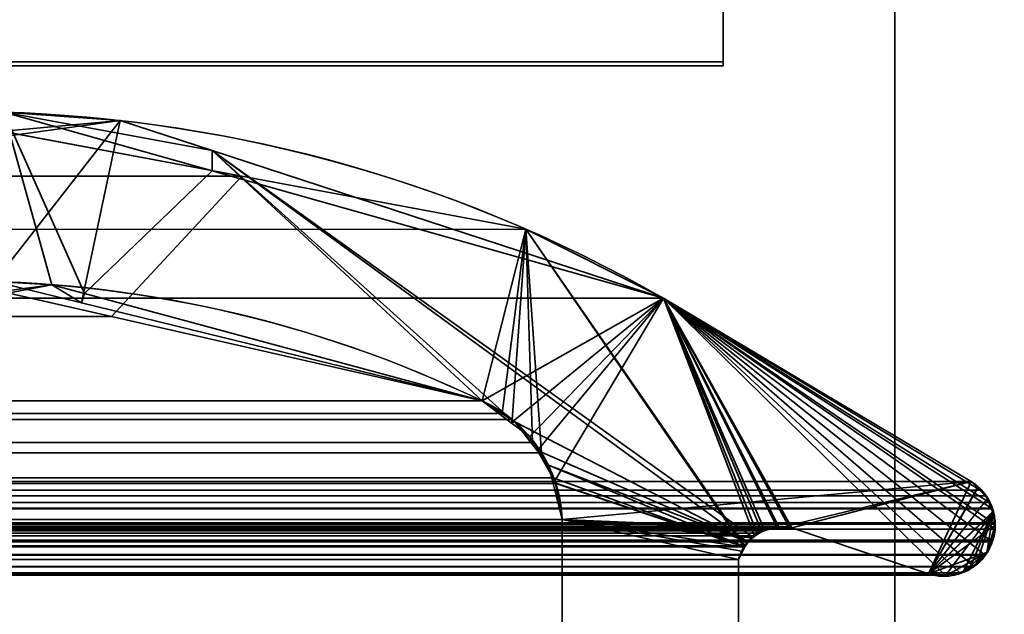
# Model space of a CAD drawing. Header units: millimetres. Extents: x -603 to 3703, y -115 to 249.
# Tile 1025 of 1056: x 1969.9 to 1975.64, y 11.31 to 14.78. Entities that reach past the tile are written whole.
import ezdxf

# ---------------------------------------------------------------- set-up
doc = ezdxf.new("R2010")
doc.units = ezdxf.units.MM
doc.layers.add('152', color=7, linetype='Continuous', true_color=0xffffff)

# ---------------------------------------------------------------- blocks, each defined once
blk = doc.blocks.new('UG_SURFACE_002')
at = {"layer": '152', "color": 252, "linetype": 'Continuous', "lineweight": 35}
for points in [[(2165, -13.4, 2212.25), (2165, 230.4, 2212.25), (835, 230.4, 2212.25), (835, -13.4, 2212.25)], [(985, -13.4, 2062.2499), (985, 230.4, 2062.2499), (2015.0001, 230.4, 2062.2499), (2015.0001, -13.4, 2062.2499)]]:
    blk.add_3dface(points, dxfattribs=at)
blk = doc.blocks.new('UG_SURFACE_114')
at = {"layer": '152', "color": 7, "linetype": 'Continuous', "lineweight": 35}
for points in [[(1028.8221, 13.7586, 2018.4281), (1971.195, 13.867, 2018.445), (1969.2187, 14.2362, 2016.4688)], [(1970.4359, 13.048, 2017.6859), (1969.5216, 13.2561, 2016.7716), (1969.2187, 14.2362, 2016.4688), (1971.195, 13.867, 2018.445)], [(1026.348, 13.1555, 2020.9019), (1972.85, 13.5578, 2020.1001), (1971.195, 13.867, 2018.445)], [(1971.195, 13.867, 2018.445), (1028.8221, 13.7586, 2018.4281), (1026.348, 13.1555, 2020.9019)], [(1971.195, 13.867, 2018.445), (1972.85, 13.5578, 2020.1001), (1972.595, 12.5565, 2019.845), (1970.4359, 13.048, 2017.6859)], [(1026.348, 13.1555, 2020.9019), (1973.652, 13.1555, 2020.9019), (1972.85, 13.5578, 2020.1001)], [(1972.7128, 12.484, 2019.9628), (1972.595, 12.5565, 2019.845), (1972.85, 13.5578, 2020.1001)], [(1972.85, 13.5578, 2020.1001), (1972.7702, 12.4486, 2020.0202), (1972.7128, 12.484, 2019.9628)], [(1972.8895, 12.3135, 2020.1395), (1972.7702, 12.4486, 2020.0202), (1972.85, 13.5578, 2020.1001)], [(1972.85, 13.5578, 2020.1001), (1972.942, 12.2541, 2020.1919), (1972.8895, 12.3135, 2020.1395)], [(1973.0098, 12.1077, 2020.2599), (1972.942, 12.2541, 2020.1919), (1972.85, 13.5578, 2020.1001), (1974.1204, 11.7061, 2021.3704)], [(1974.1828, 11.7701, 2021.4329), (1974.1271, 11.7128, 2021.3771), (1972.85, 13.5578, 2020.1001), (1973.652, 13.1555, 2020.9019)], [(1974.1271, 11.7128, 2021.3771), (1974.1204, 11.7061, 2021.3704), (1972.85, 13.5578, 2020.1001)], [(1969.5216, 13.2561, 2016.7716), (1970.4359, 13.048, 2017.6859), (1029.5644, 13.0447, 2017.6857)], [(1975.4446, 12.0875, 2022.6946), (1973.652, 13.1555, 2020.9019), (1026.348, 13.1555, 2020.9019), (1024.5554, 12.0875, 2022.6946)], [(1973.652, 13.1555, 2020.9019), (1975.5851, 11.8384, 2022.835), (1975.5844, 11.8085, 2022.8345)], [(1973.652, 13.1555, 2020.9019), (1975.4446, 12.0875, 2022.6946), (1975.498, 12.0365, 2022.748)], [(1975.5844, 11.8085, 2022.8345), (1975.572, 11.7445, 2022.8219), (1975.5677, 11.736, 2022.8179), (1973.652, 13.1555, 2020.9019)], [(1975.498, 12.0365, 2022.748), (1975.5329, 12.0032, 2022.7828), (1975.5521, 11.9652, 2022.8021), (1973.652, 13.1555, 2020.9019)], [(1973.652, 13.1555, 2020.9019), (1975.3782, 11.5548, 2022.6281), (1975.3457, 11.5407, 2022.5956), (1975.2913, 11.5435, 2022.5413)], [(1975.5677, 11.736, 2022.8179), (1975.5313, 11.662, 2022.7814), (1975.5275, 11.6582, 2022.7776), (1973.652, 13.1555, 2020.9019)], [(1975.5521, 11.9652, 2022.8021), (1975.569, 11.9316, 2022.819), (1975.5698, 11.9274, 2022.8198), (1973.652, 13.1555, 2020.9019)], [(1973.652, 13.1555, 2020.9019), (1975.461, 11.5914, 2022.711), (1975.4601, 11.5905, 2022.7101), (1975.3782, 11.5548, 2022.6281)], [(1975.5698, 11.9274, 2022.8198), (1975.5852, 11.846, 2022.8353), (1975.5851, 11.8384, 2022.835), (1973.652, 13.1555, 2020.9019)], [(1973.652, 13.1555, 2020.9019), (1974.1986, 11.7862, 2021.4486), (1974.1828, 11.7701, 2021.4329)], [(1973.652, 13.1555, 2020.9019), (1974.3996, 11.8171, 2021.6496), (1974.3855, 11.8187, 2021.6355)], [(1975.5275, 11.6582, 2022.7776), (1975.461, 11.5914, 2022.711), (1973.652, 13.1555, 2020.9019)], [(1973.652, 13.1555, 2020.9019), (1974.3232, 11.8261, 2021.5731), (1974.3134, 11.823, 2021.5635)], [(1975.2913, 11.5435, 2022.5413), (1975.1971, 11.5484, 2022.4471), (1974.3996, 11.8171, 2021.6496), (1973.652, 13.1555, 2020.9019)], [(1974.3855, 11.8187, 2021.6355), (1974.3232, 11.8261, 2021.5731), (1973.652, 13.1555, 2020.9019)], [(1974.3134, 11.823, 2021.5635), (1974.2395, 11.7993, 2021.4894), (1974.1986, 11.7862, 2021.4486), (1973.652, 13.1555, 2020.9019)], [(1972.595, 12.5565, 2019.845), (1027.405, 12.5565, 2019.845), (1029.5644, 13.0447, 2017.6857)], [(1029.5644, 13.0447, 2017.6857), (1970.4359, 13.048, 2017.6859), (1972.595, 12.5565, 2019.845)], [(1027.2902, 12.4749, 2019.9597), (1027.405, 12.5565, 2019.845), (1972.595, 12.5565, 2019.845)], [(1972.595, 12.5565, 2019.845), (1972.7128, 12.484, 2019.9628), (1027.2902, 12.4749, 2019.9597)], [(1027.1529, 12.3772, 2020.097), (1027.2902, 12.4749, 2019.9597), (1972.7128, 12.484, 2019.9628)], [(1972.7128, 12.484, 2019.9628), (1972.7702, 12.4486, 2020.0202), (1027.1529, 12.3772, 2020.097)], [(1972.7702, 12.4486, 2020.0202), (1027.1101, 12.316, 2020.1399), (1027.1529, 12.3772, 2020.097)], [(1972.7702, 12.4486, 2020.0202), (1972.8895, 12.3135, 2020.1395), (1027.1101, 12.316, 2020.1399)], [(1027.022, 12.19, 2020.2281), (1027.1101, 12.316, 2020.1399), (1972.8895, 12.3135, 2020.1395)], [(1972.8895, 12.3135, 2020.1395), (1972.942, 12.2541, 2020.1919), (1027.022, 12.19, 2020.2281)], [(1972.942, 12.2541, 2020.1919), (1026.9928, 12.1065, 2020.2572), (1027.022, 12.19, 2020.2281)], [(1972.942, 12.2541, 2020.1919), (1973.0098, 12.1077, 2020.2599), (1026.9928, 12.1065, 2020.2572)], [(1026.9547, 11.9977, 2020.2954), (1026.9928, 12.1065, 2020.2572), (1973.0098, 12.1077, 2020.2599)], [(1973.0098, 12.1077, 2020.2599), (1973.025, 12.0751, 2020.2749), (1026.9547, 11.9977, 2020.2954)], [(1974.1204, 11.7061, 2021.3704), (1973.025, 12.0751, 2020.2749), (1973.0098, 12.1077, 2020.2599)], [(1024.5554, 12.0875, 2022.6946), (1024.5012, 12.0383, 2022.7487), (1975.498, 12.0365, 2022.748)], [(1975.498, 12.0365, 2022.748), (1975.4446, 12.0875, 2022.6946), (1024.5554, 12.0875, 2022.6946)], [(1973.025, 12.0751, 2020.2749), (1973.0616, 11.8663, 2020.3116), (1026.9547, 11.9977, 2020.2954)], [(1974.1204, 11.7061, 2021.3704), (1974.0888, 11.6334, 2021.3387), (1973.0616, 11.8663, 2020.3116), (1973.025, 12.0751, 2020.2749)], [(1975.5521, 11.9652, 2022.8021), (1024.4761, 12.0155, 2022.774), (1024.4516, 11.9779, 2022.7985)], [(1024.5012, 12.0383, 2022.7487), (1024.4761, 12.0155, 2022.774), (1975.5329, 12.0032, 2022.7828)], [(1024.4761, 12.0155, 2022.774), (1975.5521, 11.9652, 2022.8021), (1975.5329, 12.0032, 2022.7828)], [(1975.5329, 12.0032, 2022.7828), (1975.498, 12.0365, 2022.748), (1024.5012, 12.0383, 2022.7487)], [(1973.0616, 11.8663, 2020.3116), (1026.9384, 11.8663, 2020.3116), (1026.9547, 11.9977, 2020.2954)], [(1975.5521, 11.9652, 2022.8021), (1024.4472, 11.9664, 2022.8028), (1024.4319, 11.9258, 2022.8181)], [(1024.4319, 11.9258, 2022.8181), (1975.569, 11.9316, 2022.819), (1975.5521, 11.9652, 2022.8021)], [(1024.4516, 11.9779, 2022.7985), (1024.4472, 11.9664, 2022.8028), (1975.5521, 11.9652, 2022.8021)], [(1024.4216, 11.8984, 2022.8283), (1024.4156, 11.8382, 2022.8345), (1975.5852, 11.846, 2022.8353)], [(1024.4319, 11.9258, 2022.8181), (1024.4216, 11.8984, 2022.8283), (1975.5852, 11.846, 2022.8353)], [(1024.4319, 11.9258, 2022.8181), (1975.5698, 11.9274, 2022.8198), (1975.569, 11.9316, 2022.819)], [(1975.5852, 11.846, 2022.8353), (1975.5698, 11.9274, 2022.8198), (1024.4319, 11.9258, 2022.8181)], [(1975.5844, 11.8085, 2022.8345), (1024.4156, 11.8382, 2022.8345), (1024.4145, 11.8282, 2022.8355)], [(1024.4145, 11.8282, 2022.8355), (1024.428, 11.7445, 2022.8219), (1975.572, 11.7445, 2022.8219)], [(1975.572, 11.7445, 2022.8219), (1975.5844, 11.8085, 2022.8345), (1024.4145, 11.8282, 2022.8355)], [(1024.4156, 11.8382, 2022.8345), (1975.5851, 11.8384, 2022.835), (1975.5852, 11.846, 2022.8353)], [(1975.5844, 11.8085, 2022.8345), (1975.5851, 11.8384, 2022.835), (1024.4156, 11.8382, 2022.8345)], [(1974.3232, 11.8261, 2021.5731), (1025.6144, 11.8176, 2021.6355), (1025.6871, 11.8201, 2021.5631)], [(1974.3232, 11.8261, 2021.5731), (1974.3855, 11.8187, 2021.6355), (1025.6144, 11.8176, 2021.6355)], [(1025.6871, 11.8201, 2021.5631), (1974.3134, 11.823, 2021.5635), (1974.3232, 11.8261, 2021.5731)], [(1974.3134, 11.823, 2021.5635), (1025.6871, 11.8201, 2021.5631), (1025.7167, 11.8212, 2021.5333)], [(1025.7167, 11.8212, 2021.5333), (1974.2395, 11.7993, 2021.4894), (1974.3134, 11.823, 2021.5635)], [(1025.7167, 11.8212, 2021.5333), (1025.7601, 11.8001, 2021.4899), (1974.2395, 11.7993, 2021.4894)], [(1026.9384, 6.7187, 2020.3116), (1026.9384, 11.8663, 2020.3116), (1973.0616, 11.8663, 2020.3116), (1973.0616, 6.7187, 2020.3116)], [(1973.0616, 6.7187, 2020.3116), (1973.0616, 11.8663, 2020.3116), (1974.0888, 11.6334, 2021.3387), (1974.0888, 7.3541, 2021.3387)], [(1974.3996, 11.8171, 2021.6496), (1975.1971, 11.5484, 2022.4471), (1024.8029, 11.5484, 2022.4471), (1025.6004, 11.8171, 2021.6496)], [(1974.3996, 11.8171, 2021.6496), (1025.6004, 11.8171, 2021.6496), (1025.6144, 11.8176, 2021.6355)], [(1025.6144, 11.8176, 2021.6355), (1974.3855, 11.8187, 2021.6355), (1974.3996, 11.8171, 2021.6496)], [(1974.1986, 11.7862, 2021.4486), (1025.7601, 11.8001, 2021.4899), (1025.8185, 11.7716, 2021.4317)], [(1974.1986, 11.7862, 2021.4486), (1974.2395, 11.7993, 2021.4894), (1025.7601, 11.8001, 2021.4899)], [(1025.8185, 11.7716, 2021.4317), (1974.1828, 11.7701, 2021.4329), (1974.1986, 11.7862, 2021.4486)], [(1974.1828, 11.7701, 2021.4329), (1025.8185, 11.7716, 2021.4317), (1025.8265, 11.7677, 2021.4236)], [(1025.8265, 11.7677, 2021.4236), (1974.1271, 11.7128, 2021.3771), (1974.1828, 11.7701, 2021.4329)], [(1025.8265, 11.7677, 2021.4236), (1025.8732, 11.7134, 2021.3768), (1974.1271, 11.7128, 2021.3771)], [(1024.4323, 11.736, 2022.8179), (1975.5677, 11.736, 2022.8179), (1975.572, 11.7445, 2022.8219), (1024.428, 11.7445, 2022.8219)], [(1975.5313, 11.662, 2022.7814), (1024.4323, 11.736, 2022.8179), (1024.4687, 11.662, 2022.7814)], [(1975.5313, 11.662, 2022.7814), (1975.5677, 11.736, 2022.8179), (1024.4323, 11.736, 2022.8179)], [(1974.1204, 11.7061, 2021.3704), (1025.8732, 11.7134, 2021.3768), (1025.88, 11.7055, 2021.3699)], [(1974.1204, 11.7061, 2021.3704), (1974.1271, 11.7128, 2021.3771), (1025.8732, 11.7134, 2021.3768)], [(1025.88, 11.7055, 2021.3699), (1974.0888, 11.6334, 2021.3387), (1974.1204, 11.7061, 2021.3704)], [(1025.88, 11.7055, 2021.3699), (1025.9112, 11.6334, 2021.3387), (1974.0888, 11.6334, 2021.3387)], [(1024.4687, 11.662, 2022.7814), (1024.4725, 11.6582, 2022.7776), (1975.5275, 11.6582, 2022.7776), (1975.5313, 11.662, 2022.7814)], [(1975.5275, 11.6582, 2022.7776), (1024.4725, 11.6582, 2022.7776), (1024.539, 11.5917, 2022.711)], [(1024.539, 11.5917, 2022.711), (1975.461, 11.5914, 2022.711), (1975.5275, 11.6582, 2022.7776)], [(1975.4601, 11.5905, 2022.7101), (1024.539, 11.5917, 2022.711), (1024.5411, 11.5896, 2022.7089)], [(1975.4601, 11.5905, 2022.7101), (1975.461, 11.5914, 2022.711), (1024.539, 11.5917, 2022.711)], [(1975.4601, 11.5905, 2022.7101), (1024.5411, 11.5896, 2022.7089), (1024.622, 11.5553, 2022.6281)], [(1024.622, 11.5553, 2022.6281), (1975.3782, 11.5548, 2022.6281), (1975.4601, 11.5905, 2022.7101)], [(1974.0888, 7.3541, 2021.3387), (1974.0888, 11.6334, 2021.3387), (1025.9112, 11.6334, 2021.3387), (1025.9112, 7.3541, 2021.3387)], [(1975.3782, 11.5548, 2022.6281), (1024.622, 11.5553, 2022.6281), (1024.658, 11.54, 2022.5921)], [(1975.3457, 11.5407, 2022.5956), (1975.3782, 11.5548, 2022.6281), (1024.658, 11.54, 2022.5921)], [(1975.3457, 11.5407, 2022.5956), (1024.658, 11.54, 2022.5921), (1024.7089, 11.5412, 2022.541)], [(1024.7089, 11.5412, 2022.541), (1975.2913, 11.5435, 2022.5413), (1975.3457, 11.5407, 2022.5956)], [(1975.2913, 11.5435, 2022.5413), (1024.7089, 11.5412, 2022.541), (1024.7829, 11.5429, 2022.4671)], [(1024.7829, 11.5429, 2022.4671), (1975.1971, 11.5484, 2022.4471), (1975.2913, 11.5435, 2022.5413)], [(1024.7829, 11.5429, 2022.4671), (1024.8029, 11.5484, 2022.4471), (1975.1971, 11.5484, 2022.4471)]]:
    blk.add_3dface(points, dxfattribs=at)
blk = doc.blocks.new('UG_SURFACE_115')
at = {"layer": '152', "color": 7, "linetype": 'Continuous', "lineweight": 35}
for points in [[(1967.9314, 12.8262, 2015.1813), (1970.088, 13.2339, 2017.338), (1969.808, 14.2393, 2017.0579), (1968.343, 13.8955, 2015.5931)], [(1968.343, 13.8955, 2015.5931), (1969.808, 14.2393, 2017.0579), (1970.487, 14.1906, -8.75)], [(1969.808, 14.2393, 2017.0579), (1971.0218, 14.0157, -8.75), (1970.487, 14.1906, -8.75)], [(1969.808, 14.2393, 2017.0579), (1971.022, 13.897, 2018.2719), (1971.0218, 14.0157, -8.75)], [(1969.808, 14.2393, 2017.0579), (1970.088, 13.2339, 2017.338), (1970.2783, 13.1825, 2017.5283)], [(1971.022, 13.897, 2018.2719), (1969.808, 14.2393, 2017.0579), (1970.2783, 13.1825, 2017.5283)], [(1968.3275, 13.9928, -8.75), (1970.487, 14.1906, -8.75), (1969.7534, 13.2525, -8.75), (1967.9286, 12.9478, -8.75)], [(1970.487, 14.1906, -8.75), (1968.3275, 13.9928, -8.75), (1968.343, 13.8955, 2015.5931)], [(1970.2613, 13.1281, -8.75), (1969.7534, 13.2525, -8.75), (1970.487, 14.1906, -8.75)], [(1970.487, 14.1906, -8.75), (1971.0218, 14.0157, -8.75), (1972.595, 12.5565, -8.75), (1970.2613, 13.1281, -8.75)], [(1973.652, 13.1555, -8.75), (1971.0218, 14.0157, -8.75), (1971.022, 13.897, 2018.2719)], [(1971.0218, 14.0157, -8.75), (1974.1424, 11.7364, -8.75), (1972.7862, 12.4353, -8.75), (1972.7708, 12.4451, -8.75)], [(1972.7708, 12.4451, -8.75), (1972.595, 12.5565, -8.75), (1971.0218, 14.0157, -8.75)], [(1971.0218, 14.0157, -8.75), (1973.652, 13.1555, -8.75), (1974.2234, 11.8004, -8.75), (1974.1743, 11.7616, -8.75)], [(1974.1743, 11.7616, -8.75), (1974.1424, 11.7364, -8.75), (1971.0218, 14.0157, -8.75)], [(1970.2783, 13.1825, 2017.5283), (1972.595, 12.5565, 2019.845), (1973.652, 13.1555, 2020.9019), (1971.022, 13.897, 2018.2719)], [(1971.022, 13.897, 2018.2719), (1973.652, 13.1555, 2020.9019), (1973.652, 13.1555, -8.75)], [(1970.088, 13.2339, 2017.338), (1967.9286, 12.9478, -8.75), (1969.7534, 13.2525, -8.75)], [(1970.088, 13.2339, 2017.338), (1967.9314, 12.8262, 2015.1813), (1967.9286, 12.9478, -8.75)], [(1970.088, 13.2339, 2017.338), (1969.7534, 13.2525, -8.75), (1970.2613, 13.1281, -8.75)], [(1970.2613, 13.1281, -8.75), (1970.2783, 13.1825, 2017.5283), (1970.088, 13.2339, 2017.338)], [(1970.2783, 13.1825, 2017.5283), (1970.2613, 13.1281, -8.75), (1972.595, 12.5565, -8.75)], [(1972.595, 12.5565, -8.75), (1972.595, 12.5565, 2019.845), (1970.2783, 13.1825, 2017.5283)], [(1973.652, 13.1555, 2020.9019), (1972.595, 12.5565, 2019.845), (1972.7653, 12.429, 2020.0152)], [(1972.7653, 12.429, 2020.0152), (1972.8725, 12.3488, 2020.1225), (1973.652, 13.1555, 2020.9019)], [(1973.652, 13.1555, 2020.9019), (1972.8725, 12.3488, 2020.1225), (1972.9184, 12.2684, 2020.1685)], [(1972.9184, 12.2684, 2020.1685), (1973.0196, 12.0912, 2020.2696), (1973.652, 13.1555, 2020.9019)], [(1975.4446, 12.0875, 2022.6946), (1973.652, 13.1555, 2020.9019), (1973.0196, 12.0912, 2020.2696), (1973.0206, 12.0858, 2020.2706)], [(1975.4446, 12.0875, -8.75), (1973.652, 13.1555, -8.75), (1973.652, 13.1555, 2020.9019), (1975.4446, 12.0875, 2022.6946)], [(1975.1971, 11.5484, -8.75), (1974.3996, 11.8171, -8.75), (1973.652, 13.1555, -8.75), (1975.4446, 12.0875, -8.75)], [(1973.652, 13.1555, -8.75), (1974.323, 11.8261, -8.75), (1974.3189, 11.825, -8.75), (1974.2399, 11.8047, -8.75)], [(1974.3996, 11.8171, -8.75), (1974.323, 11.8261, -8.75), (1973.652, 13.1555, -8.75)], [(1974.2399, 11.8047, -8.75), (1974.2234, 11.8004, -8.75), (1973.652, 13.1555, -8.75)], [(1972.7708, 12.4451, -8.75), (1972.7653, 12.429, 2020.0152), (1972.595, 12.5565, 2019.845)], [(1972.595, 12.5565, 2019.845), (1972.595, 12.5565, -8.75), (1972.7708, 12.4451, -8.75)], [(1972.7653, 12.429, 2020.0152), (1972.7708, 12.4451, -8.75), (1972.7862, 12.4353, -8.75)], [(1972.7862, 12.4353, -8.75), (1972.8725, 12.3488, 2020.1225), (1972.7653, 12.429, 2020.0152)], [(1972.9149, 12.2688, -8.75), (1972.7862, 12.4353, -8.75), (1974.1424, 11.7364, -8.75)], [(1972.7862, 12.4353, -8.75), (1972.9184, 12.2684, 2020.1685), (1972.8725, 12.3488, 2020.1225)], [(1972.7862, 12.4353, -8.75), (1972.9149, 12.2688, -8.75), (1972.9184, 12.2684, 2020.1685)], [(1974.1424, 11.7364, -8.75), (1972.982, 12.1819, -8.75), (1972.9149, 12.2688, -8.75)], [(1972.9184, 12.2684, 2020.1685), (1972.9149, 12.2688, -8.75), (1972.982, 12.1819, -8.75)], [(1972.982, 12.1819, -8.75), (1973.0196, 12.0912, 2020.2696), (1972.9184, 12.2684, 2020.1685)], [(1972.982, 12.1819, -8.75), (1974.1424, 11.7364, -8.75), (1974.1265, 11.7059, -8.75)], [(1973.0071, 12.0825, -8.75), (1972.982, 12.1819, -8.75), (1974.1265, 11.7059, -8.75)], [(1973.0196, 12.0912, 2020.2696), (1972.982, 12.1819, -8.75), (1973.0071, 12.0825, -8.75)], [(1973.0071, 12.0825, -8.75), (1973.0206, 12.0858, 2020.2706), (1973.0196, 12.0912, 2020.2696)], [(1973.0206, 12.0858, 2020.2706), (1973.0071, 12.0825, -8.75), (1973.0616, 11.8663, -8.75)], [(1974.1265, 11.7059, -8.75), (1974.0888, 11.6334, -8.75), (1973.0616, 11.8663, -8.75), (1973.0071, 12.0825, -8.75)], [(1973.0206, 12.0858, 2020.2706), (1973.0616, 11.8663, 2020.3116), (1975.4446, 12.0875, 2022.6946)], [(1973.0616, 11.8663, -8.75), (1973.0616, 11.8663, 2020.3116), (1973.0206, 12.0858, 2020.2706)], [(1975.4446, 12.0875, 2022.6946), (1973.0616, 11.8663, 2020.3116), (1974.26, 11.8152, 2021.5101), (1974.3187, 11.816, 2021.5688)], [(1974.3187, 11.816, 2021.5688), (1974.3996, 11.8171, 2021.6496), (1975.4446, 12.0875, 2022.6946)], [(1975.4832, 12.0506, 2022.7332), (1975.4446, 12.0875, 2022.6946), (1974.3996, 11.8171, 2021.6496), (1975.1971, 11.5484, 2022.4471)], [(1975.4446, 12.0875, -8.75), (1975.4694, 12.0703, -8.75), (1975.4834, 12.0542, -8.75), (1975.1971, 11.5484, -8.75)], [(1975.1971, 11.5484, -8.75), (1975.4834, 12.0542, -8.75), (1975.5406, 11.9884, -8.75)], [(1975.5399, 11.9877, 2022.79), (1975.5327, 12.0036, 2022.7826), (1975.4832, 12.0506, 2022.7332), (1975.1971, 11.5484, 2022.4471)], [(1975.4694, 12.0703, -8.75), (1975.4446, 12.0875, -8.75), (1975.4446, 12.0875, 2022.6946)], [(1975.4446, 12.0875, 2022.6946), (1975.4832, 12.0506, 2022.7332), (1975.4694, 12.0703, -8.75)], [(1975.4832, 12.0506, 2022.7332), (1975.4834, 12.0542, -8.75), (1975.4694, 12.0703, -8.75)], [(1975.5406, 11.9884, -8.75), (1975.4834, 12.0542, -8.75), (1975.4832, 12.0506, 2022.7332)], [(1975.4832, 12.0506, 2022.7332), (1975.5327, 12.0036, 2022.7826), (1975.5406, 11.9884, -8.75)], [(1975.5327, 12.0036, 2022.7826), (1975.5399, 11.9877, 2022.79), (1975.5406, 11.9884, -8.75)], [(1975.5406, 11.9884, -8.75), (1975.5459, 11.9825, -8.75), (1975.5697, 11.9096, -8.75), (1975.1971, 11.5484, -8.75)], [(1975.1971, 11.5484, 2022.4471), (1975.5749, 11.9111, 2022.8248), (1975.5399, 11.9877, 2022.79)], [(1975.5459, 11.9825, -8.75), (1975.5406, 11.9884, -8.75), (1975.5399, 11.9877, 2022.79)], [(1975.5697, 11.9096, -8.75), (1975.5459, 11.9825, -8.75), (1975.5399, 11.9877, 2022.79)], [(1975.5399, 11.9877, 2022.79), (1975.5749, 11.9111, 2022.8248), (1975.5697, 11.9096, -8.75)], [(1975.5749, 11.9111, 2022.8248), (1975.1971, 11.5484, 2022.4471), (1975.2479, 11.5372, 2022.4979), (1975.2995, 11.5442, 2022.5494)], [(1975.5697, 11.9096, -8.75), (1975.5836, 11.8677, -8.75), (1975.5801, 11.8308, -8.75), (1975.1971, 11.5484, -8.75)], [(1975.5749, 11.9111, 2022.8248), (1975.2995, 11.5442, 2022.5494), (1975.3969, 11.5573, 2022.6469)], [(1975.5749, 11.9111, 2022.8248), (1975.3969, 11.5573, 2022.6469), (1975.4018, 11.558, 2022.6517), (1975.4325, 11.573, 2022.6824)], [(1975.4325, 11.573, 2022.6824), (1975.4784, 11.6138, 2022.7284), (1975.5749, 11.9111, 2022.8248)], [(1975.5749, 11.9111, 2022.8248), (1975.4784, 11.6138, 2022.7284), (1975.5287, 11.6585, 2022.7787), (1975.5365, 11.6737, 2022.7864)], [(1975.5847, 11.8302, 2022.8348), (1975.5758, 11.9091, 2022.8257), (1975.5749, 11.9111, 2022.8248), (1975.5365, 11.6737, 2022.7864)], [(1975.5836, 11.8677, -8.75), (1975.5697, 11.9096, -8.75), (1975.5749, 11.9111, 2022.8248)], [(1975.5801, 11.8308, -8.75), (1975.5836, 11.8677, -8.75), (1975.5749, 11.9111, 2022.8248)], [(1975.5749, 11.9111, 2022.8248), (1975.5758, 11.9091, 2022.8257), (1975.5801, 11.8308, -8.75)], [(1975.5758, 11.9091, 2022.8257), (1975.5847, 11.8302, 2022.8348), (1975.5801, 11.8308, -8.75)], [(1974.0888, 11.6334, -8.75), (1974.0888, 7.3541, -8.75), (1973.0616, 6.7187, -8.75), (1973.0616, 11.8663, -8.75)], [(1973.0616, 11.8663, 2020.3116), (1974.1634, 11.7586, 2021.4133), (1974.1718, 11.7635, 2021.4217)], [(1973.0616, 11.8663, 2020.3116), (1974.107, 11.6819, 2021.3571), (1974.1241, 11.705, 2021.374)], [(1974.1718, 11.7635, 2021.4217), (1974.2404, 11.8037, 2021.4903), (1973.0616, 11.8663, 2020.3116)], [(1974.2404, 11.8037, 2021.4903), (1974.26, 11.8152, 2021.5101), (1973.0616, 11.8663, 2020.3116)], [(1973.0616, 11.8663, 2020.3116), (1974.0888, 11.6334, 2021.3387), (1974.107, 11.6819, 2021.3571)], [(1974.1241, 11.705, 2021.374), (1974.1634, 11.7586, 2021.4133), (1973.0616, 11.8663, 2020.3116)], [(1974.0888, 7.3541, 2021.3387), (1974.0888, 11.6334, 2021.3387), (1973.0616, 11.8663, 2020.3116), (1973.0616, 6.7187, 2020.3116)], [(1973.0616, 6.7187, 2020.3116), (1973.0616, 11.8663, 2020.3116), (1973.0616, 11.8663, -8.75), (1973.0616, 6.7187, -8.75)], [(1974.26, 11.8152, 2021.5101), (1974.2399, 11.8047, -8.75), (1974.3189, 11.825, -8.75)], [(1974.3189, 11.825, -8.75), (1974.3187, 11.816, 2021.5688), (1974.26, 11.8152, 2021.5101)], [(1974.3187, 11.816, 2021.5688), (1974.3189, 11.825, -8.75), (1974.323, 11.8261, -8.75)], [(1974.3187, 11.816, 2021.5688), (1974.323, 11.8261, -8.75), (1974.3996, 11.8171, -8.75)], [(1975.1971, 11.5484, -8.75), (1975.5801, 11.8308, -8.75), (1975.572, 11.7445, -8.75), (1975.5343, 11.6741, -8.75)], [(1975.5365, 11.6737, 2022.7864), (1975.572, 11.7445, 2022.8219), (1975.5853, 11.8249, 2022.8353), (1975.5847, 11.8302, 2022.8348)], [(1975.5801, 11.8308, -8.75), (1975.5853, 11.8249, 2022.8353), (1975.572, 11.7445, 2022.8219)], [(1975.572, 11.7445, 2022.8219), (1975.572, 11.7445, -8.75), (1975.5801, 11.8308, -8.75)], [(1975.5801, 11.8308, -8.75), (1975.5847, 11.8302, 2022.8348), (1975.5853, 11.8249, 2022.8353)], [(1974.1743, 11.7616, -8.75), (1974.1718, 11.7635, 2021.4217), (1974.1634, 11.7586, 2021.4133)], [(1974.2234, 11.8004, -8.75), (1974.2404, 11.8037, 2021.4903), (1974.1718, 11.7635, 2021.4217)], [(1974.1718, 11.7635, 2021.4217), (1974.1743, 11.7616, -8.75), (1974.2234, 11.8004, -8.75)], [(1974.2234, 11.8004, -8.75), (1974.2399, 11.8047, -8.75), (1974.2404, 11.8037, 2021.4903)], [(1974.26, 11.8152, 2021.5101), (1974.2404, 11.8037, 2021.4903), (1974.2399, 11.8047, -8.75)], [(1974.3996, 11.8171, -8.75), (1974.3996, 11.8171, 2021.6496), (1974.3187, 11.816, 2021.5688)], [(1974.3996, 11.8171, -8.75), (1975.1971, 11.5484, -8.75), (1975.1971, 11.5484, 2022.4471), (1974.3996, 11.8171, 2021.6496)], [(1974.107, 11.6819, 2021.3571), (1974.0888, 11.6334, -8.75), (1974.1265, 11.7059, -8.75)], [(1974.1265, 11.7059, -8.75), (1974.1241, 11.705, 2021.374), (1974.107, 11.6819, 2021.3571)], [(1974.1634, 11.7586, 2021.4133), (1974.1241, 11.705, 2021.374), (1974.1265, 11.7059, -8.75)], [(1974.1634, 11.7586, 2021.4133), (1974.1265, 11.7059, -8.75), (1974.1424, 11.7364, -8.75)], [(1974.1634, 11.7586, 2021.4133), (1974.1424, 11.7364, -8.75), (1974.1743, 11.7616, -8.75)], [(1975.5365, 11.6737, 2022.7864), (1975.5343, 11.6741, -8.75), (1975.572, 11.7445, -8.75)], [(1975.572, 11.7445, -8.75), (1975.572, 11.7445, 2022.8219), (1975.5365, 11.6737, 2022.7864)], [(1974.107, 11.6819, 2021.3571), (1974.0888, 11.6334, 2021.3387), (1974.0888, 11.6334, -8.75)], [(1975.3004, 11.5385, -8.75), (1975.1971, 11.5484, -8.75), (1975.5343, 11.6741, -8.75)], [(1975.3958, 11.56, -8.75), (1975.3201, 11.5367, -8.75), (1975.3004, 11.5385, -8.75), (1975.5343, 11.6741, -8.75)], [(1975.4775, 11.612, -8.75), (1975.425, 11.5689, -8.75), (1975.3958, 11.56, -8.75), (1975.5343, 11.6741, -8.75)], [(1975.5343, 11.6741, -8.75), (1975.5197, 11.6466, -8.75), (1975.4775, 11.612, -8.75)], [(1975.5197, 11.6466, -8.75), (1975.5287, 11.6585, 2022.7787), (1975.4784, 11.6138, 2022.7284)], [(1975.5287, 11.6585, 2022.7787), (1975.5197, 11.6466, -8.75), (1975.5343, 11.6741, -8.75)], [(1975.5343, 11.6741, -8.75), (1975.5365, 11.6737, 2022.7864), (1975.5287, 11.6585, 2022.7787)], [(1974.0888, 7.3541, -8.75), (1974.0888, 11.6334, -8.75), (1974.0888, 11.6334, 2021.3387), (1974.0888, 7.3541, 2021.3387)], [(1975.4325, 11.573, 2022.6824), (1975.425, 11.5689, -8.75), (1975.4775, 11.612, -8.75)], [(1975.4775, 11.612, -8.75), (1975.4784, 11.6138, 2022.7284), (1975.4325, 11.573, 2022.6824)], [(1975.4784, 11.6138, 2022.7284), (1975.4775, 11.612, -8.75), (1975.5197, 11.6466, -8.75)], [(1975.2479, 11.5372, 2022.4979), (1975.1971, 11.5484, -8.75), (1975.3004, 11.5385, -8.75)], [(1975.2479, 11.5372, 2022.4979), (1975.1971, 11.5484, 2022.4471), (1975.1971, 11.5484, -8.75)], [(1975.3004, 11.5385, -8.75), (1975.2995, 11.5442, 2022.5494), (1975.2479, 11.5372, 2022.4979)], [(1975.3958, 11.56, -8.75), (1975.3969, 11.5573, 2022.6469), (1975.2995, 11.5442, 2022.5494)], [(1975.2995, 11.5442, 2022.5494), (1975.3201, 11.5367, -8.75), (1975.3958, 11.56, -8.75)], [(1975.2995, 11.5442, 2022.5494), (1975.3004, 11.5385, -8.75), (1975.3201, 11.5367, -8.75)], [(1975.3969, 11.5573, 2022.6469), (1975.3958, 11.56, -8.75), (1975.425, 11.5689, -8.75)], [(1975.425, 11.5689, -8.75), (1975.4018, 11.558, 2022.6517), (1975.3969, 11.5573, 2022.6469)], [(1975.425, 11.5689, -8.75), (1975.4325, 11.573, 2022.6824), (1975.4018, 11.558, 2022.6517)]]:
    blk.add_3dface(points, dxfattribs=at)
blk = doc.blocks.new('UG_SURFACE_117')
at = {"layer": '152', "color": 252, "linetype": 'Continuous', "lineweight": 35}
for points in [[(1974, 15.5876, 2011.642), (1974, 16.2628, 2012.6445), (1974, 14.8783, 2013.222), (1974, 14.532, 2012.7075)], [(1974, 14.532, 2012.7075), (1974, 14.5102, 2012.6863), (1974, 15.5451, 2011.6005), (1974, 15.5876, 2011.642)], [(1964.5, 14.5102, 2012.6863), (1964.5, 15.5451, 2011.6005), (1974, 15.5451, 2011.6005), (1974, 14.5102, 2012.6863)], [(1922.7, 14.532, 2012.7075), (1974, 14.532, 2012.7075), (1974, 14.8783, 2013.222), (1922.7, 14.8783, 2013.222)], [(1964.5, 14.5102, 2012.6863), (1974, 14.5102, 2012.6863), (1974, 14.532, 2012.7075), (1922.7, 14.532, 2012.7075)]]:
    blk.add_3dface(points, dxfattribs=at)
blk = doc.blocks.new('UG_SURFACE_142')
at = {"layer": '152', "color": 41, "linetype": 'Continuous', "lineweight": 35}
for points in [[(1958.65, 11.15, -5.75), (1958.65, 229.15, -5.75), (1970.5, 229.15, -5.75), (1970.5, 203.3, -5.75)], [(1958.65, 11.15, -5.75), (1970.5, 203.3, -5.75), (1963.0001, 19.5, -5.75)]]:
    blk.add_3dface(points, dxfattribs=at)
blk = doc.blocks.new('UG_SURFACE_163')
at = {"layer": '152', "color": 252, "linetype": 'Continuous', "lineweight": 35}
for points in [[(1023.5, -30.32, 2023.7501), (1976.5, -30.32, 2023.7501), (1976.5, 62.52, 2023.7501), (1023.5, 62.52, 2023.7501)], [(1025, -30.32, 2022.2499), (1025, 62.52, 2022.2499), (1975, 62.52, 2022.2499), (1975, -30.32, 2022.2499)], [(1975, -30.32, 2022.2499), (1975, 62.52, 2022.2499), (1976.5, 62.52, 2023.7501), (1976.5, -30.32, 2023.7501)]]:
    blk.add_3dface(points, dxfattribs=at)
blk = doc.blocks.new('UG_SURFACE_164')
at = {"layer": '152', "color": 252, "linetype": 'Continuous', "lineweight": 35}
for points in [[(1975, 62.52, 2022.2499), (1975, 62.52, -8.75), (1975, -30.32, -8.75), (1975, -30.32, 2022.2499)], [(1975, -30.32, -8.75), (1975, 62.52, -8.75), (1976.5, 62.52, -8.75), (1976.5, -30.32, -8.75)], [(1975, 62.52, 2022.2499), (1975, -30.32, 2022.2499), (1976.5, -30.32, 2023.7501), (1976.5, 62.52, 2023.7501)]]:
    blk.add_3dface(points, dxfattribs=at)

msp = doc.modelspace()

# ---------------------------------------------------------------- linework, layer by layer
at = {"layer": '152', "color": 251, "linetype": 'Continuous', "lineweight": -3, "true_color": 0x636466}
for p, q in [((1975, -30.32, -8.75), (1975, 62.52, -8.75)), ((1975, -30.32, 2022.25), (1975, 62.52, 2022.25)), ((1975, -30.32, 2022.25), (1975, 62.52, 2022.25)), ((1974, 14.5102, 2012.6863), (1974, 15.5451, 2011.6006)), ((1974, 14.5102, 2012.6863), (1964.5, 14.5102, 2012.6863)), ((1973.652, 13.1555, 2020.902), (1026.348, 13.1555, 2020.902)), ((1973.652, 13.1555, -8.75), (1973.652, 13.1555, 2020.902)), ((1975.4445, 12.0875, 2022.6945), (1973.652, 13.1555, 2020.902)), ((1975.4445, 12.0875, -8.75), (1973.652, 13.1555, -8.75)), ((1975.4445, 12.0875, 2022.6945), (1973.652, 13.1555, 2020.902)), ((1027.405, 12.5565, 2019.845), (1972.595, 12.5565, 2019.845)), ((1972.595, 12.5565, 2019.845), (1972.595, 12.5565, -8.75)), ((1975.4445, 12.0875, 2022.6945), (1024.5555, 12.0875, 2022.6945)), ((1975.4445, 12.0875, -8.75), (1975.4445, 12.0875, 2022.6945)), ((1026.9385, 11.8663, 2020.3115), (1973.0615, 11.8663, 2020.3115)), ((1973.0615, 11.8663, 2020.3115), (1973.0615, 6.7187, 2020.3115)), ((1973.0615, 6.7187, -8.75), (1973.0615, 11.8663, -8.75)), ((1973.0615, 11.8663, 2020.3115), (1973.0615, 6.7187, 2020.3115)), ((1973.0615, 11.8663, 2020.3115), (1973.0615, 11.8663, -8.75)), ((1974.3996, 11.8171, 2021.6496), (1025.6004, 11.8171, 2021.6496)), ((1974.3996, 11.8171, 2021.6496), (1975.1971, 11.5484, 2022.4471)), ((1974.3996, 11.8171, 2021.6496), (1975.1971, 11.5484, 2022.4471)), ((1974.3996, 11.8171, -8.75), (1975.1971, 11.5484, -8.75)), ((1974.3996, 11.8171, -8.75), (1974.3996, 11.8171, 2021.6496)), ((1975.572, 11.7445, 2022.822), (1024.428, 11.7445, 2022.822)), ((1975.572, 11.7445, -8.75), (1975.572, 11.7445, 2022.822)), ((1974.0888, 11.6334, 2021.3388), (1025.9112, 11.6334, 2021.3388)), ((1974.0888, 7.3541, -8.75), (1974.0888, 11.6334, -8.75)), ((1974.0888, 7.3541, 2021.3388), (1974.0888, 11.6334, 2021.3388)), ((1974.0888, 11.6334, 2021.3388), (1974.0888, 7.3541, 2021.3388)), ((1974.0888, 11.6334, -8.75), (1974.0888, 11.6334, 2021.3388)), ((1975.1971, 11.5484, 2022.4471), (1024.8029, 11.5484, 2022.4471)), ((1975.1971, 11.5484, 2022.4471), (1024.8029, 11.5484, 2022.4471)), ((1975.1971, 11.5484, -8.75), (1975.1971, 11.5484, 2022.4471))]:
    msp.add_line(p, q, dxfattribs=at)
at = {"layer": '152', "color": 251, "linetype": 'Continuous', "lineweight": -3, "true_color": 0x636466, "extrusion": (1, 0, 0)}
msp.add_arc((13.42, 2013.83, 1974), 1.58, 313.62763, 0, dxfattribs=at)
at = {"layer": '152', "color": 251, "linetype": 'Continuous', "lineweight": -3, "true_color": 0x636466}
for points in [[(1965.663, 13.2666, 2012.913), (1968.1674, 14.6068, 2015.4174), (1971.1854, 14.5654, 2018.4354), (1973.652, 13.1555, 2020.902)], [(1973.652, 13.1555, -8.75), (1971.1854, 14.5654, -8.75), (1968.1674, 14.6068, -8.75), (1965.663, 13.2666, -8.75)], [(1972.595, 12.5565, -8.75), (1970.6467, 13.4942, -8.75), (1968.3766, 13.4889, -8.75), (1966.4322, 12.5427, -8.75)], [(1966.4322, 12.5427, 2013.6822), (1968.3766, 13.4889, 2015.6266), (1970.6467, 13.4942, 2017.8967), (1972.595, 12.5565, 2019.845)], [(1972.595, 12.5565, 2019.845), (1972.869, 12.4337, 2020.119), (1973.0498, 12.1661, 2020.2998), (1973.0615, 11.8663, 2020.3115)], [(1973.0615, 11.8663, -8.75), (1973.0498, 12.1661, -8.75), (1972.869, 12.4337, -8.75), (1972.595, 12.5565, -8.75)], [(1975.572, 11.7445, -8.75), (1975.6123, 11.8744, -8.75), (1975.5603, 12.0157, -8.75), (1975.4445, 12.0875, -8.75)], [(1975.4445, 12.0875, 2022.6945), (1975.5603, 12.0157, 2022.8103), (1975.6123, 11.8744, 2022.8623), (1975.572, 11.7445, 2022.822)], [(1974.3996, 11.8171, 2021.6496), (1974.2658, 11.8542, 2021.5158), (1974.1281, 11.7757, 2021.3781), (1974.0888, 11.6334, 2021.3388)], [(1974.0888, 11.6334, -8.75), (1974.1281, 11.7757, -8.75), (1974.2658, 11.8542, -8.75), (1974.3996, 11.8171, -8.75)], [(1975.1971, 11.5484, -8.75), (1975.3546, 11.4992, -8.75), (1975.5224, 11.587, -8.75), (1975.572, 11.7445, -8.75)], [(1975.572, 11.7445, 2022.822), (1975.5224, 11.587, 2022.7724), (1975.3546, 11.4992, 2022.6046), (1975.1971, 11.5484, 2022.4471)]]:
    msp.add_open_spline(points, degree=3, dxfattribs=at)
for points, knots in [([(1965.663, 13.2666, 2012.913), (1966.948, 13.9543, 2014.198), (1968.2993, 14.26, 2015.5493), (1971.0277, 14.2249, 2018.2777), (1972.3787, 13.8833, 2019.6287), (1973.652, 13.1555, 2020.902)], [0, 0, 0, 0, 0.5, 0.5, 1, 1, 1, 1]), ([(1972.595, 12.5565, 2019.845), (1971.603, 13.034, 2018.853), (1970.5601, 13.2584, 2017.8101), (1968.4653, 13.2538, 2015.7153), (1967.423, 13.0249, 2014.673), (1966.4322, 12.5427, 2013.6822)], [0, 0, 0, 0, 0.5, 0.5, 1, 1, 1, 1]), ([(1973.0615, 11.8663, 2020.3115), (1973.0587, 11.9379, 2020.3087), (1973.0457, 12.0097, 2020.2957), (1973.0042, 12.1401, 2020.2542), (1972.9754, 12.2007, 2020.2254), (1972.8934, 12.3318, 2020.1434), (1972.8338, 12.3969, 2020.0838), (1972.715, 12.4935, 2019.965), (1972.6557, 12.5293, 2019.9057), (1972.595, 12.5565, 2019.845)], [0, 0, 0, 0, 0.21336, 0.21336, 0.424691, 0.424691, 0.733377, 0.733377, 1, 1, 1, 1]), ([(1975.4445, 12.0875, 2022.6945), (1975.4771, 12.0673, 2022.7271), (1975.5081, 12.0392, 2022.7581), (1975.5473, 11.9822, 2022.7973), (1975.5599, 11.9579, 2022.8099), (1975.5782, 11.905, 2022.8282), (1975.584, 11.8755, 2022.834), (1975.5857, 11.8335, 2022.8357), (1975.5855, 11.8209, 2022.8355), (1975.5826, 11.7866, 2022.8326), (1975.5782, 11.7648, 2022.8282), (1975.572, 11.7445, 2022.822)], [0, 0, 0, 0, 0.352085, 0.352085, 0.555499, 0.555499, 0.76144, 0.76144, 0.847046, 0.847046, 1, 1, 1, 1]), ([(1974.0888, 11.6334, 2021.3388), (1974.0925, 11.6467, 2021.3425), (1974.097, 11.6595, 2021.347), (1974.1077, 11.6838, 2021.3577), (1974.1138, 11.6953, 2021.3638), (1974.1338, 11.7277, 2021.3838), (1974.1498, 11.7464, 2021.3998), (1974.177, 11.771, 2021.427), (1974.1876, 11.7791, 2021.4376), (1974.2095, 11.7933, 2021.4595), (1974.2207, 11.7995, 2021.4707), (1974.2436, 11.8098, 2021.4936), (1974.2553, 11.814, 2021.5053), (1974.2855, 11.8224, 2021.5355), (1974.3044, 11.8253, 2021.5544), (1974.3487, 11.8271, 2021.5987), (1974.3745, 11.824, 2021.6245), (1974.3996, 11.8171, 2021.6496)], [0, 0, 0, 0, 0.083387, 0.083387, 0.166577, 0.166577, 0.335401, 0.335401, 0.434579, 0.434579, 0.533676, 0.533676, 0.632723, 0.632723, 0.788244, 0.788244, 1, 1, 1, 1]), ([(1975.572, 11.7445, 2022.822), (1975.5623, 11.7139, 2022.8123), (1975.548, 11.6858, 2022.798), (1975.521, 11.6474, 2022.771), (1975.5097, 11.6341, 2022.7597), (1975.4858, 11.6103, 2022.7358), (1975.4731, 11.5997, 2022.7231), (1975.4422, 11.5777, 2022.6922), (1975.4234, 11.5673, 2022.6734), (1975.3852, 11.5509, 2022.6352), (1975.3655, 11.5448, 2022.6155), (1975.326, 11.5367, 2022.576), (1975.3059, 11.5347, 2022.5559), (1975.2561, 11.5348, 2022.5061), (1975.2262, 11.5393, 2022.4762), (1975.1971, 11.5484, 2022.4471)], [0, 0, 0, 0, 0.167486, 0.167486, 0.269675, 0.269675, 0.371659, 0.371659, 0.511638, 0.511638, 0.651417, 0.651417, 0.791122, 0.791122, 1, 1, 1, 1])]:
    msp.add_open_spline(points, degree=3, knots=knots, dxfattribs=at)

# ---------------------------------------------------------------- block references
for name in ['UG_SURFACE_002', 'UG_SURFACE_142', 'UG_SURFACE_163', 'UG_SURFACE_164', 'UG_SURFACE_117', 'UG_SURFACE_114', 'UG_SURFACE_115']:
    msp.add_blockref(name, (0, 0), dxfattribs=at)

doc.saveas('drawing.dxf')
